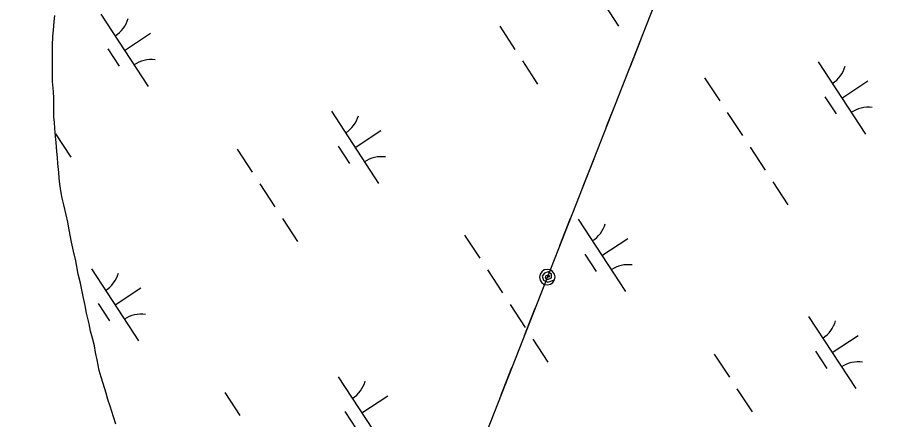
# Model space of a CAD drawing. Extents: x 3945642 to 3966284, y 206476 to 228921.
# Drawn here: x 3958425 to 3958934, y 222366 to 222598 of the extents above; entities that cross this region are included whole.
import ezdxf

# ---------------------------------------------------------------- set-up
doc = ezdxf.new("R2010")
doc.units = 0
for name, color, linetype in [('V-TOPO-SHOR', 7, 'Continuous'), ('V-UTIL-LINE', 7, 'Continuous'), ('V-WETL-SWMP', 7, 'Continuous')]:
    doc.layers.add(name, color=color, linetype=linetype)

msp = doc.modelspace()

# ---------------------------------------------------------------- linework, layer by layer
at = {"layer": 'V-TOPO-SHOR'}
msp.add_lwpolyline([(3958481.98, 222362.95), (3958480.61, 222367.23), (3958478.63, 222373.34), (3958477.27, 222377.16), (3958476.2, 222380.83), (3958474.53, 222386.49), (3958473.32, 222390.15), (3958472.25, 222393.97), (3958471.04, 222400.24), (3958470.14, 222404.36), (3958469.53, 222408.34), (3958468.32, 222412.77), (3958467.26, 222416.74), (3958466.35, 222421.02), (3958464.98, 222427.29), (3958464.07, 222431.72), (3958462.86, 222436.91), (3958461.35, 222444.55), (3958460.14, 222449.9), (3958458.62, 222457.54), (3958457.41, 222463.04), (3958456.2, 222468.24), (3958454.83, 222475.42), (3958454.08, 222479.85), (3958453.02, 222484.13), (3958451.81, 222489.93), (3958450.74, 222493.76), (3958450.29, 222496.81), (3958449.38, 222501.85), (3958449.08, 222505.37), (3958448.78, 222508.73), (3958448.33, 222513.92), (3958448.04, 222517.43), (3958447.74, 222520.8), (3958447.29, 222526.14), (3958446.99, 222529.51), (3958446.54, 222534.24), (3958446.24, 222537.6), (3958445.94, 222540.96), (3958445.94, 222544.02), (3958445.95, 222548.6), (3958445.96, 222551.81), (3958445.66, 222555.63), (3958445.21, 222561.28), (3958445.22, 222564.95), (3958445.22, 222568.61), (3958445.23, 222574.11), (3958445.24, 222578.08), (3958445.25, 222582.05), (3958445.41, 222587.7), (3958445.72, 222591.07), (3958446.19, 222596.11), (3958446.5, 222599.61)], dxfattribs=at)
at = {"layer": 'V-UTIL-LINE'}
for points in [[(3958881.28, 222827.27), (3957109.88, 218326.97), (3961480.16, 211741.64)], [(3958786.05, 222585.34), (3958779.82, 222569.52)], [(3958772.5, 222550.91), (3958766.27, 222535.09)], [(3958758.94, 222516.48), (3958752.72, 222500.66)], [(3958745.39, 222482.05), (3958739.17, 222466.23)], [(3958732.03, 222448.09), (3958733.43, 222448.42), (3958732.56, 222449.19), (3958731.23, 222448.85), (3958730.85, 222447.43), (3958732.4, 222446.74), (3958734.57, 222447.62), (3958734.45, 222449.75), (3958732.51, 222451.21), (3958730.37, 222450.4), (3958729.12, 222448.55), (3958729.86, 222446.26), (3958732.36, 222445.1), (3958736.21, 222446.44), (3958736.53, 222448.17), (3958736.15, 222449.88), (3958735.15, 222451.33), (3958733.67, 222452.28), (3958731.95, 222452.59), (3958730.23, 222452.22), (3958728.79, 222451.21), (3958727.84, 222449.74), (3958727.53, 222448.01), (3958727.9, 222446.29), (3958728.9, 222444.85), (3958730.38, 222443.9), (3958732.1, 222443.59), (3958733.82, 222443.96), (3958735.26, 222444.96), (3958736.21, 222446.44)], [(3958724.88, 222429.94), (3958718.65, 222414.12)], [(3958711.33, 222395.51), (3958705.1, 222379.69)]]:
    msp.add_lwpolyline(points, dxfattribs=at)
at = {"layer": 'V-WETL-SWMP'}
for p, q in [((3958746, 222635.26), (3958773.4, 222593.43)), ((3958446.19, 222596.1), (3958446.5, 222599.62)), ((3958473.28, 222600.33), (3958500.68, 222558.51)), ((3958445.72, 222591.06), (3958446.19, 222596.1)), ((3958445.41, 222587.7), (3958445.72, 222591.06)), ((3958486.98, 222579.42), (3958502.03, 222589.28)), ((3958704.46, 222593.34), (3958713.23, 222579.96)), ((3958445.25, 222582.05), (3958445.41, 222587.7)), ((3958445.24, 222578.08), (3958445.25, 222582.05)), ((3958477.24, 222580.21), (3958483.81, 222570.17)), ((3958445.22, 222568.61), (3958445.23, 222574.11)), ((3958445.23, 222574.11), (3958445.24, 222578.08)), ((3958717.61, 222573.27), (3958726.38, 222559.88)), ((3958889.08, 222572.71), (3958916.48, 222530.89)), ((3958445.21, 222561.28), (3958445.22, 222564.95)), ((3958445.22, 222564.95), (3958445.22, 222568.61)), ((3958445.66, 222555.63), (3958445.21, 222561.28)), ((3958823.28, 222563.59), (3958832.05, 222550.21)), ((3958902.78, 222551.8), (3958917.83, 222561.67)), ((3958445.96, 222551.81), (3958445.66, 222555.63)), ((3958445.94, 222544.02), (3958445.95, 222548.6)), ((3958445.95, 222548.6), (3958445.96, 222551.81)), ((3958893.03, 222552.59), (3958899.61, 222542.56)), ((3958445.94, 222540.96), (3958445.94, 222544.02)), ((3958606.86, 222544.11), (3958634.26, 222502.28)), ((3958836.43, 222543.51), (3958845.2, 222530.13)), ((3958446.24, 222537.6), (3958445.94, 222540.96)), ((3958446.54, 222534.24), (3958446.24, 222537.6)), ((3958446.99, 222529.5), (3958446.54, 222534.24)), ((3958446.94, 222530.98), (3958455.71, 222517.6)), ((3958447.29, 222526.14), (3958446.99, 222529.5)), ((3958620.56, 222523.19), (3958635.62, 222533.06)), ((3958447.74, 222520.8), (3958447.29, 222526.14)), ((3958610.82, 222523.98), (3958617.4, 222513.95)), ((3958849.59, 222523.44), (3958858.35, 222510.06)), ((3958448.04, 222517.44), (3958447.74, 222520.8)), ((3958552.17, 222522.27), (3958560.94, 222508.88)), ((3958448.33, 222513.92), (3958448.04, 222517.44)), ((3958448.78, 222508.73), (3958448.33, 222513.92)), ((3958449.08, 222505.37), (3958448.78, 222508.73)), ((3958449.38, 222501.85), (3958449.08, 222505.37)), ((3958862.74, 222503.36), (3958871.5, 222489.98)), ((3958450.29, 222496.81), (3958449.38, 222501.85)), ((3958565.32, 222502.19), (3958574.09, 222488.81)), ((3958450.74, 222493.76), (3958450.29, 222496.81)), ((3958451.81, 222489.93), (3958450.74, 222493.76)), ((3958453.02, 222484.13), (3958451.81, 222489.93)), ((3958454.08, 222479.85), (3958453.02, 222484.13)), ((3958454.83, 222475.42), (3958454.08, 222479.85)), ((3958578.47, 222482.12), (3958587.24, 222468.73)), ((3958749.94, 222481.56), (3958777.34, 222439.74)), ((3958456.2, 222468.24), (3958454.83, 222475.42)), ((3958684.14, 222472.44), (3958692.91, 222459.06)), ((3958457.41, 222463.04), (3958456.2, 222468.24)), ((3958763.64, 222460.65), (3958778.69, 222470.52)), ((3958458.62, 222457.54), (3958457.41, 222463.04)), ((3958460.14, 222449.9), (3958458.62, 222457.54)), ((3958753.89, 222461.44), (3958760.47, 222451.4)), ((3958467.72, 222452.95), (3958495.12, 222411.13)), ((3958697.29, 222452.36), (3958706.06, 222438.98)), ((3958461.35, 222444.55), (3958460.14, 222449.9)), ((3958462.86, 222436.91), (3958461.35, 222444.55)), ((3958481.42, 222432.04), (3958496.48, 222441.91)), ((3958464.07, 222431.72), (3958462.86, 222436.91)), ((3958464.98, 222427.29), (3958464.07, 222431.72)), ((3958471.68, 222432.83), (3958478.26, 222422.79)), ((3958710.45, 222432.29), (3958719.21, 222418.9)), ((3958466.35, 222421.02), (3958464.98, 222427.29)), ((3958883.52, 222425.34), (3958910.92, 222383.51)), ((3958467.25, 222416.74), (3958466.35, 222421.02)), ((3958468.32, 222412.77), (3958467.25, 222416.74)), ((3958469.53, 222408.34), (3958468.32, 222412.77)), ((3958723.6, 222412.21), (3958732.37, 222398.83)), ((3958897.22, 222404.43), (3958912.28, 222414.29)), ((3958470.14, 222404.36), (3958469.53, 222408.34)), ((3958471.04, 222400.24), (3958470.14, 222404.36)), ((3958828.83, 222403.5), (3958837.6, 222390.12)), ((3958887.48, 222405.22), (3958894.06, 222395.18)), ((3958472.25, 222393.97), (3958471.04, 222400.24)), ((3958473.32, 222390.15), (3958472.25, 222393.97)), ((3958474.53, 222386.49), (3958473.32, 222390.15)), ((3958476.2, 222380.83), (3958474.53, 222386.49)), ((3958610.8, 222390.41), (3958638.2, 222348.59)), ((3958477.27, 222377.16), (3958476.2, 222380.83)), ((3958545, 222381.29), (3958553.77, 222367.9)), ((3958841.98, 222383.42), (3958850.75, 222370.04)), ((3958478.63, 222373.34), (3958477.27, 222377.16)), ((3958624.5, 222369.5), (3958639.55, 222379.36)), ((3958480.61, 222367.23), (3958478.63, 222373.34)), ((3958614.76, 222370.29), (3958621.33, 222360.25)), ((3958481.98, 222362.95), (3958480.61, 222367.23))]:
    msp.add_line(p, q, dxfattribs=at)
for centre, start, end in [((3958472.04, 222602.65), 302.4575, 344.0011), ((3958502.31, 222556.44), 82.4574, 124.0011), ((3958887.84, 222575.04), 302.4575, 344.0011), ((3958918.11, 222528.83), 82.4574, 124.0011), ((3958605.63, 222546.43), 302.4575, 344.0011), ((3958635.9, 222500.22), 82.4574, 124.0011), ((3958748.7, 222483.89), 302.4575, 344.0011), ((3958778.97, 222437.68), 82.4574, 124.0011), ((3958466.49, 222455.28), 302.4575, 344.0011), ((3958496.76, 222409.07), 82.4574, 124.0011), ((3958882.28, 222427.66), 302.4575, 344.0011), ((3958912.56, 222381.45), 82.4574, 124.0011), ((3958609.56, 222392.74), 302.4575, 344.0011)]:
    msp.add_arc(centre, 17.62, start, end, dxfattribs=at)

doc.saveas('drawing.dxf')
